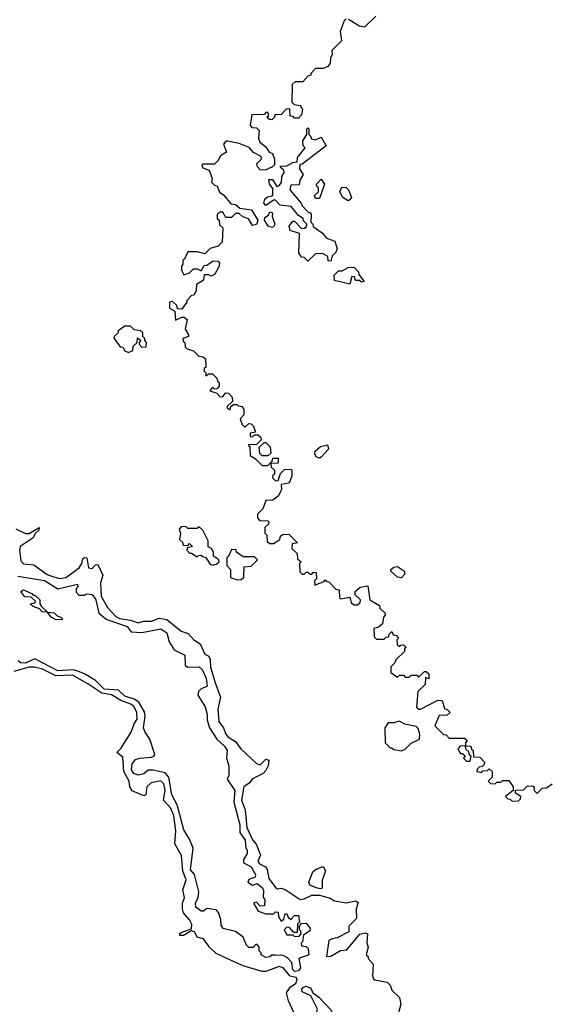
# Model space of a CAD drawing. Extents: x 2737310 to 2869991, y 870230 to 1012730.
# Tile 329 of 479: x 2776505 to 2779274, y 975325 to 980487. Entities that reach past the tile are written whole.
import ezdxf

# ---------------------------------------------------------------- set-up
doc = ezdxf.new("R2010")
doc.units = 0

msp = doc.modelspace()

# ---------------------------------------------------------------- linework, layer by layer
at = {"layer": '0CON02XD'}
for points in [[(2778215, 980490), (2778205, 980480), (2778183.3, 980425), (2778190, 980375), (2778140, 980325), (2778142.5, 980305), (2778132.5, 980285), (2778131.7, 980258.3), (2778119.3, 980240.7), (2778095, 980230), (2778055, 980230), (2778030, 980205), (2778030, 980195), (2778015, 980190), (2777988.3, 980161.7), (2777948.3, 980161.7), (2777933, 980147), (2777930, 980055), (2777942.5, 980042.5), (2777975, 980037.5), (2777986.4, 980016.4), (2777981.7, 979988.3), (2777965, 979970), (2777945, 979970), (2777938.3, 979978.3), (2777921.7, 979981.7), (2777920, 980015), (2777915, 980020), (2777901.7, 980018.3), (2777875, 979990), (2777841.7, 979988.3), (2777840, 979975), (2777825, 979962.5), (2777813, 979963), (2777800, 979975), (2777810, 979985), (2777805, 980000), (2777795, 980000), (2777785, 979990), (2777721.7, 979988.3), (2777713, 979933), (2777721.7, 979921.7), (2777745, 979920), (2777760, 979905), (2777756.7, 979865), (2777762.5, 979845), (2777795, 979820), (2777811.7, 979791.7), (2777830, 979785), (2777840, 979755), (2777840, 979725), (2777830, 979715), (2777791.7, 979698.3), (2777765, 979700), (2777750, 979715), (2777747, 979733), (2777772.5, 979755), (2777769.3, 979769.3), (2777730, 979790), (2777707, 979817), (2777655, 979837.5), (2777595, 979850), (2777585, 979850), (2777572.5, 979835), (2777588.3, 979791.7), (2777557, 979773), (2777543, 979747), (2777525, 979730), (2777465, 979730), (2777460, 979725), (2777465, 979710), (2777498.3, 979698.3), (2777512.5, 979655), (2777510, 979635), (2777525, 979620), (2777540, 979615), (2777551.7, 979581.7), (2777575, 979567.5), (2777611.7, 979521.7), (2777635, 979517.5), (2777658.3, 979498.3), (2777719.3, 979489.3), (2777752.5, 979435), (2777745, 979412.5), (2777725, 979407.5), (2777703, 979443), (2777673.8, 979453.8), (2777655, 979470), (2777635, 979470), (2777615, 979450), (2777585, 979450), (2777568.3, 979478.3), (2777551.7, 979478.3), (2777540, 979465), (2777540, 979445), (2777550, 979435), (2777551.7, 979411.7), (2777570, 979395), (2777565, 979320), (2777545, 979300), (2777503, 979287), (2777475, 979260), (2777435, 979270), (2777385, 979270), (2777368.3, 979231.7), (2777360, 979225), (2777360, 979205), (2777352.5, 979195), (2777353, 979173), (2777365, 979150), (2777395, 979160), (2777415, 979180), (2777435, 979180), (2777455, 979170), (2777471.7, 979198.3), (2777485, 979200), (2777518.3, 979221.7), (2777545, 979220), (2777551.7, 979211.7), (2777550, 979195), (2777526.7, 979153.3), (2777508.3, 979141.7), (2777495, 979150), (2777471.7, 979148.3), (2777468.3, 979121.7), (2777431.7, 979098.3), (2777430, 979065), (2777417, 979043), (2777405, 979040), (2777380, 979015), (2777380, 979005), (2777355, 978970), (2777331.7, 978971.7), (2777328.3, 978988.3), (2777305, 979010), (2777290, 979005), (2777290, 978975), (2777318.3, 978958.3), (2777321.7, 978911.7), (2777355, 978927.5), (2777367, 978927), (2777382.5, 978915), (2777372.5, 978865), (2777390, 978835), (2777390, 978825), (2777360, 978815), (2777361.7, 978801.7), (2777370, 978795), (2777371.7, 978771.7), (2777381.7, 978761.7), (2777415, 978750), (2777443, 978723), (2777465, 978720), (2777478.3, 978708.3), (2777480, 978665), (2777471.7, 978658.3), (2777470, 978645), (2777480, 978635), (2777480, 978620), (2777495, 978630), (2777515, 978630), (2777538.3, 978608.3), (2777541.7, 978591.7), (2777550, 978585), (2777550, 978565), (2777538.3, 978551.7), (2777525, 978550), (2777515, 978560), (2777501.7, 978541.7), (2777538.3, 978528.3), (2777555, 978510), (2777568.3, 978511.7), (2777585, 978530), (2777598.3, 978528.3), (2777618.3, 978508.3), (2777620, 978485), (2777591.7, 978458.3), (2777591.7, 978451.7), (2777608.3, 978441.7), (2777611.7, 978458.3), (2777625, 978470), (2777645, 978470), (2777651.7, 978461.7), (2777668.3, 978458.3), (2777680, 978445), (2777680, 978415), (2777660, 978395), (2777670, 978365), (2777685, 978350), (2777705, 978370), (2777718.3, 978368.3), (2777730, 978355), (2777740, 978325), (2777711.7, 978318.3), (2777711.7, 978301.7), (2777725, 978300), (2777735, 978310), (2777755, 978310), (2777768.3, 978298.3), (2777770, 978285), (2777745, 978260), (2777701.7, 978258.3), (2777710, 978245), (2777711.7, 978201.7), (2777740, 978185), (2777775, 978150), (2777805, 978150), (2777828.3, 978171.7), (2777831.7, 978188.3), (2777858.3, 978188.3), (2777858.3, 978161.7), (2777820, 978160), (2777821.7, 978141.7), (2777840, 978125), (2777840, 978105), (2777831.7, 978098.3), (2777830, 978085), (2777845, 978070), (2777858.3, 978071.7), (2777871.7, 978108.3), (2777891.7, 978128.3), (2777925, 978130), (2777930, 978125), (2777930, 978095), (2777920, 978065), (2777912.5, 978057.5), (2777875, 978050), (2777877, 978023), (2777860, 977990), (2777831.7, 977968.3), (2777793.6, 977966.4), (2777778.3, 977921.7), (2777750, 977895), (2777750, 977875), (2777761.7, 977861.7), (2777805, 977860), (2777810, 977855), (2777808.3, 977841.7), (2777790, 977825), (2777790, 977795), (2777800, 977785), (2777801.7, 977751.7), (2777815, 977740), (2777835, 977740), (2777868.3, 977761.7), (2777871.7, 977778.3), (2777881.7, 977788.3), (2777915, 977790), (2777960, 977745), (2777931.7, 977738.3), (2777930, 977715), (2777958.3, 977688.3), (2777960, 977660), (2777980, 977645), (2777970, 977635), (2777971.7, 977591.7), (2777985, 977580), (2777995, 977580), (2778005, 977590), (2778015, 977590), (2778025, 977580), (2778035, 977580), (2778045, 977590), (2778058.3, 977588.3), (2778060, 977555), (2778050, 977545), (2778051.7, 977521.7), (2778098.3, 977541.7), (2778105, 977550), (2778111.7, 977541.7), (2778125, 977540), (2778161.7, 977501.7), (2778178.3, 977498.3), (2778180, 977455), (2778185, 977450), (2778235, 977460), (2778241.7, 977431.7), (2778255, 977420), (2778275, 977420), (2778288.3, 977431.7), (2778290, 977445), (2778261.7, 977471.7), (2778261.7, 977488.3), (2778288.3, 977511.7), (2778328.3, 977518.3), (2778340, 977445), (2778390, 977415), (2778392.5, 977402.5), (2778420, 977375), (2778420, 977365), (2778410, 977355), (2778405, 977320), (2778385, 977302.5), (2778360, 977295), (2778361.7, 977251.7), (2778375, 977240), (2778415, 977240), (2778425, 977250), (2778438.3, 977251.7), (2778440, 977265), (2778455, 977280), (2778461.7, 977261.7), (2778478.3, 977258.3), (2778490, 977245), (2778480, 977235), (2778481.7, 977211.7), (2778495, 977200), (2778501.7, 977208.3), (2778515, 977210), (2778530, 977195), (2778521.7, 977188.3), (2778520, 977175), (2778475, 977130)], [(2778370, 980505), (2778311.7, 980448.3), (2778285, 980453.3), (2778227, 980487)], [(2778135, 979220), (2778121.7, 979221.7), (2778120, 979245), (2778091.7, 979261.7), (2778055, 979260), (2778015, 979220), (2777995, 979240), (2777981.7, 979241.7), (2777967.5, 979265), (2777970, 979365), (2777921.7, 979381.7), (2777917.5, 979405), (2777935, 979430), (2777945, 979430), (2777981.7, 979391.7), (2777997, 979393), (2778008.3, 979401.7), (2778010, 979415), (2777991.7, 979431.7), (2777990, 979445), (2777965, 979460), (2777927, 979507), (2777870, 979515), (2777845, 979540), (2777835, 979540), (2777795, 979512.5), (2777783.3, 979525), (2777790, 979545), (2777802.3, 979557.7), (2777827.5, 979562.5), (2777831.7, 979568.3), (2777831.7, 979601.7), (2777813.3, 979625), (2777810.7, 979649.3), (2777828.8, 979648.8), (2777852.5, 979612.5), (2777865, 979617.5), (2777877, 979633), (2777877.5, 979665), (2777890, 979685), (2777888.3, 979698.3), (2777871.7, 979711.7), (2777871.7, 979718.3), (2777905, 979720), (2777935, 979737.5), (2777958.3, 979741.7), (2777960, 979765), (2778000, 979815), (2777990, 979825), (2777988.3, 979851.7), (2778010, 979885), (2778010, 979915), (2778015, 979920), (2778020, 979915), (2778020, 979885), (2778030, 979875), (2778031.7, 979861.7), (2778055, 979857.5), (2778085, 979870), (2778110, 979825), (2777985, 979730), (2777971.7, 979728.3), (2777970, 979705), (2777990, 979675), (2777972.5, 979645), (2777968.3, 979621.7), (2777925, 979620), (2777920, 979595), (2777980, 979525), (2777985, 979510), (2778015, 979480), (2778027.5, 979475), (2778032.5, 979465), (2778030, 979425), (2778040, 979415), (2778041.7, 979401.7), (2778089.3, 979369.3), (2778111.7, 979341.7), (2778156.1, 979326.1), (2778167.5, 979285), (2778160, 979265), (2778141.7, 979248.3), (2778135, 979220)], [(2778075, 979550), (2778055, 979550), (2778050, 979565), (2778070, 979585), (2778070, 979605), (2778061.7, 979611.7), (2778060, 979625), (2778085, 979650), (2778102.5, 979625), (2778075, 979550)], [(2778225, 979537.5), (2778197.5, 979555), (2778182.5, 979585), (2778191.7, 979608.3), (2778215, 979607.5), (2778227.5, 979595), (2778242.5, 979555), (2778235, 979542.5), (2778225, 979537.5)], [(2777825, 979396.7), (2777807.5, 979405), (2777787.5, 979435), (2777790, 979450), (2777808.3, 979461.7), (2777815, 979480), (2777830, 979475), (2777827.5, 979455), (2777841.2, 979415), (2777835, 979400), (2777825, 979396.7)], [(2778235, 979100), (2778155, 979120), (2778153, 979147), (2778175, 979170), (2778195, 979170), (2778225, 979187.5), (2778255, 979190), (2778280, 979165), (2778281.7, 979151.7), (2778310, 979115), (2778295, 979110), (2778285, 979120), (2778265, 979120), (2778258.3, 979138.3), (2778245, 979140), (2778235, 979100)], [(2777075, 978742.5), (2777098.3, 978751.7), (2777100, 978775), (2777120, 978795), (2777121.7, 978818.3), (2777140, 978805), (2777130, 978795), (2777130, 978785), (2777145, 978770), (2777168.3, 978771.7), (2777170, 978795), (2777160, 978805), (2777160, 978815), (2777150, 978825), (2777150, 978845), (2777140, 978855), (2777105, 978860), (2777085, 978880), (2777055, 978880), (2777020, 978855), (2777020, 978845), (2777000, 978825), (2777000, 978815), (2777031.7, 978771.7), (2777045, 978770), (2777055, 978750), (2777075, 978742.5)], [(2777805, 978200), (2777775, 978200), (2777763, 978213), (2777760, 978245), (2777785, 978270), (2777795, 978270), (2777817, 978247), (2777820, 978215), (2777805, 978200)], [(2778075, 978187.5), (2778057.5, 978195), (2778050.7, 978210.7), (2778052.5, 978225), (2778081.2, 978248.8), (2778117.5, 978257.5), (2778122.5, 978235), (2778085, 978192.5), (2778075, 978187.5)], [(2777515, 977627.5), (2777535, 977632.5), (2777550, 977645), (2777547, 977657), (2777520, 977675), (2777520, 977695), (2777510, 977715), (2777493, 977723), (2777492.5, 977755), (2777465, 977810), (2777445, 977827.5), (2777435, 977820), (2777385, 977820), (2777375, 977830), (2777351.7, 977828.3), (2777340, 977815), (2777347.5, 977795), (2777341.7, 977761.7), (2777358.3, 977748.3), (2777361.7, 977731.7), (2777385, 977730), (2777395, 977740), (2777410, 977725), (2777381.7, 977718.3), (2777380, 977705), (2777395, 977690), (2777405, 977690), (2777435, 977670), (2777441.7, 977678.3), (2777455, 977680), (2777461.7, 977671.7), (2777478.3, 977668.3), (2777503, 977633), (2777515, 977627.5)], [(2776485, 977817.5), (2776535, 977792.5), (2776555, 977792.5), (2776607.5, 977825), (2776605, 977810), (2776586.7, 977793.3), (2776575, 977770), (2776507.5, 977725), (2776503.3, 977705), (2776510.7, 977650.7), (2776525, 977633.3), (2776578.3, 977628.3), (2776648.8, 977578.8), (2776677, 977567), (2776715, 977557.5), (2776747, 977563), (2776816.4, 977613.6), (2776830, 977635), (2776835, 977660), (2776845, 977667.5), (2776857.5, 977665), (2776865, 977612.5), (2776885, 977610), (2776901.7, 977628.3), (2776915, 977630), (2776940, 977575), (2776927.5, 977535), (2776932.5, 977465), (2776964.4, 977404.4), (2777008.3, 977358.3), (2777027.3, 977347.3), (2777085, 977338.8), (2777125, 977324), (2777155, 977333.3), (2777195, 977333.3), (2777235, 977350), (2777275, 977342), (2777351.7, 977281.7), (2777388.3, 977268.3), (2777417.5, 977235), (2777450, 977215), (2777475, 977160), (2777495, 977150), (2777503, 977133), (2777503.8, 977095), (2777526.7, 977015), (2777557.5, 976935), (2777543, 976873), (2777548.3, 976808.3), (2777572.5, 976775), (2777583.9, 976743.9), (2777595, 976727.5), (2777635, 976702.5), (2777663.6, 976663.6), (2777745, 976587.5), (2777765, 976580), (2777795, 976610), (2777810, 976605), (2777807.5, 976575), (2777795, 976550), (2777780, 976535), (2777725, 976507.5), (2777706.4, 976483.6), (2777680, 976465), (2777666.2, 976395), (2777686, 976345), (2777695, 976252.5), (2777725, 976187.5), (2777743.8, 976165), (2777766, 976106), (2777753.3, 976075), (2777761.7, 976061.7), (2777792.5, 976045), (2777802, 976032), (2777810, 975985), (2777845, 975937.5), (2777855, 975930), (2777875, 975933.3), (2777895, 975926.2), (2777973.6, 975873.6), (2777995, 975877.5), (2778035, 975897.5), (2778075, 975897.5), (2778131.7, 975881.7), (2778155, 975867.5), (2778215, 975857.5), (2778265, 975867.5), (2778278.3, 975858.3), (2778267.5, 975825), (2778270, 975775), (2778230, 975735), (2778230, 975705), (2778167.3, 975672.7), (2778141.2, 975668.8), (2778125, 975658.8), (2778112.5, 975575), (2778135, 975578), (2778185, 975606.9), (2778218.6, 975611.4), (2778287, 975693), (2778315, 975700), (2778327.5, 975695), (2778323.6, 975646.4), (2778330, 975625), (2778320, 975585), (2778330, 975575), (2778330, 975565), (2778357.5, 975535), (2778353.8, 975475), (2778358.3, 975458.3), (2778365, 975452.5), (2778430.7, 975440.7), (2778446.1, 975426.1), (2778455, 975400), (2778495, 975360), (2778502.5, 975325), (2778477.5, 975235)], [(2777645, 977550), (2777665, 977552.5), (2777680, 977565), (2777681.7, 977618.3), (2777718.3, 977621.7), (2777750, 977655), (2777735, 977670), (2777675, 977670), (2777640, 977695), (2777638.3, 977708.3), (2777615, 977710), (2777598.3, 977671.7), (2777590, 977665), (2777590, 977625), (2777610, 977605), (2777610, 977565), (2777615, 977560), (2777645, 977550)], [(2778505, 977560), (2778483.6, 977563.6), (2778450, 977595), (2778450, 977605), (2778465, 977617.5), (2778485, 977620), (2778520, 977595), (2778521.7, 977578.3), (2778505, 977560)], [(2776495, 977570), (2776635, 977546), (2776705, 977503.3), (2776807, 977527), (2776810, 977515), (2776800, 977505), (2776800, 977485), (2776815, 977470), (2776845, 977470), (2776855, 977477.5), (2776885, 977472.5), (2776903.3, 977445), (2776920, 977375), (2776961.7, 977341.7), (2777067.5, 977305), (2777088.3, 977278.3), (2777145, 977273.8), (2777245, 977293.3), (2777275, 977272.5), (2777287.5, 977225), (2777315, 977182.5), (2777370, 977155), (2777371.7, 977101.7), (2777385, 977092.5), (2777445, 977093.3), (2777460.5, 977080.5), (2777481.2, 977035), (2777487.7, 976992.3), (2777453.8, 976976.2), (2777442.5, 976965), (2777437.5, 976945), (2777476.7, 976885), (2777486.7, 976845), (2777486.2, 976815), (2777500, 976775), (2777537.5, 976715), (2777577.7, 976677.7), (2777592.5, 976655), (2777587.5, 976615), (2777600, 976575), (2777600, 976525), (2777592.5, 976505), (2777631.2, 976445), (2777626.7, 976385), (2777658, 976265), (2777657.5, 976225), (2777686.2, 976185), (2777690, 976145), (2777697, 976133), (2777696.2, 976115), (2777676.7, 976085), (2777677, 976067), (2777717.5, 976045), (2777740, 976005), (2777738.3, 975991.7), (2777705, 975980), (2777700, 975965), (2777725, 975950), (2777748.3, 975958.3), (2777777.5, 975935), (2777781.7, 975921.7), (2777780, 975885), (2777790, 975875), (2777788.3, 975841.7), (2777765, 975840), (2777745, 975860), (2777730, 975855), (2777755, 975812.5), (2777795, 975800), (2777835, 975800), (2777845, 975810), (2777858.3, 975808.3), (2777860, 975785), (2777875, 975760), (2777888.3, 975771.7), (2777895, 975800), (2777905, 975800), (2777911.7, 975781.7), (2777925, 975770), (2777945, 975790), (2777965, 975790), (2777970, 975755), (2777960, 975745), (2777958.3, 975701.7), (2777941.7, 975701.7), (2777918.3, 975728.3), (2777905, 975730), (2777890, 975715), (2777905, 975690), (2777935, 975690), (2777945, 975680), (2777968.3, 975681.7), (2777980, 975695), (2777978.3, 975708.3), (2777970, 975715), (2777970, 975735), (2777981.7, 975748.3), (2778005, 975750), (2778027.5, 975725), (2778025, 975710), (2777991.7, 975688.3), (2777986.7, 975653.3), (2777980, 975645), (2777981.7, 975631.7), (2778005, 975627.5), (2778017, 975617), (2778020, 975585), (2777967.5, 975565), (2777976.1, 975516.1), (2777965, 975500), (2777945, 975496.7)], [(2776725, 977340), (2776693, 977343), (2776670, 977355), (2776650, 977380), (2776623, 977383), (2776608.3, 977398.3), (2776575, 977410), (2776560, 977425), (2776585, 977430), (2776588.3, 977438.3), (2776565, 977460), (2776531.7, 977461.7), (2776511.7, 977488.3), (2776525, 977497.5), (2776568.3, 977478.3), (2776575, 977470), (2776585, 977470), (2776610, 977445), (2776610, 977425), (2776620, 977410), (2776650, 977380), (2776685, 977377.5), (2776701.7, 977361.7), (2776720, 977355), (2776730, 977345), (2776725, 977340)], [(2777945, 975496.7), (2777936.7, 975505), (2777931.2, 975545), (2777908.3, 975568.3), (2777885, 975580), (2777845, 975583.3), (2777825, 975582.5), (2777815, 975573.3), (2777795, 975570), (2777770, 975585), (2777770, 975595), (2777760, 975605), (2777760, 975625), (2777748.3, 975638.3), (2777741.7, 975638.3), (2777727.5, 975622.5), (2777705, 975622.5), (2777692.5, 975635), (2777676.4, 975676.4), (2777635, 975707.5), (2777571.7, 975721.7), (2777560.7, 975740.7), (2777559.3, 975769.3), (2777547, 975807), (2777535, 975820), (2777485, 975827.5), (2777467, 975813), (2777455, 975812.5), (2777427.5, 975835), (2777426.7, 975855), (2777440, 975885), (2777443.3, 975915), (2777420, 976005), (2777400.5, 976030.5), (2777413, 976143), (2777395, 976190), (2777365, 976240), (2777330.5, 976370.5), (2777302.5, 976422.5), (2777285.9, 976515.9), (2777267.7, 976537.7), (2777205, 976552.5), (2777178.3, 976551.7), (2777155, 976533.3), (2777125, 976526.2), (2777103.3, 976535), (2777091.2, 976555), (2777094, 976585), (2777111.9, 976608.1), (2777135, 976616.2), (2777195, 976620), (2777207.5, 976625), (2777213.3, 976635), (2777187.5, 976715), (2777160, 976755), (2777153.9, 976773.9), (2777162, 976835), (2777158.8, 976858.8), (2777129.4, 976909.4), (2777105, 976924), (2777055, 976940), (2777021.7, 976971.7), (2776947.3, 976977.3), (2776901.7, 977021.7), (2776845, 977058), (2776805, 977074), (2776785, 977078.6), (2776705, 977074), (2776585, 977136.7), (2776535, 977114), (2776510, 977115), (2776497.5, 977125)], [(2778475, 977130), (2778470, 977115), (2778450, 977095), (2778450, 977065), (2778485, 977040), (2778495, 977050), (2778515, 977050), (2778525, 977040), (2778545, 977040), (2778555, 977050), (2778585, 977050), (2778595, 977040), (2778625, 977070), (2778635, 977070), (2778648.3, 977058.3), (2778648.3, 977031.7), (2778631.7, 977038.3), (2778628.3, 977001.7), (2778590, 976965), (2778583, 976883), (2778592.5, 976872.5), (2778605, 976872.5), (2778695, 976920), (2778718.3, 976918.3), (2778730, 976875), (2778745, 976870), (2778760, 976855), (2778745, 976840), (2778701.7, 976838.3), (2778680, 976785), (2778725, 976740), (2778738.3, 976738.3), (2778755, 976720), (2778835, 976720), (2778848.3, 976708.3), (2778840, 976695), (2778840, 976680), (2778868.3, 976678.3), (2778871.7, 976661.7), (2778880, 976655), (2778881.7, 976621.7), (2778915, 976620), (2778940, 976595), (2778938.3, 976581.7), (2778928.3, 976571.7), (2778911.7, 976568.3), (2778901.7, 976558.3), (2778900, 976545), (2778925, 976540), (2778931.7, 976548.3), (2778955, 976550), (2778965, 976560), (2778980, 976545), (2778980, 976515), (2778960, 976495), (2778971.7, 976481.7), (2778995, 976480), (2779005, 976490), (2779025, 976490), (2779035, 976497.5), (2779068.3, 976498.3), (2779090, 976465), (2779090, 976445), (2779050, 976415), (2779061.7, 976401.7), (2779075, 976400), (2779085, 976390), (2779118.3, 976391.7), (2779128.3, 976401.7), (2779130, 976415), (2779101.7, 976431.7), (2779101.7, 976448.3), (2779145, 976450), (2779165, 976470), (2779198.3, 976468.3), (2779200, 976445), (2779215, 976430), (2779241.7, 976458.3), (2779265, 976460), (2779295, 976480)], [(2777405, 975710), (2777362.5, 975685), (2777343.8, 975685), (2777344.2, 975695.8), (2777355, 975703.3), (2777405, 975720), (2777407, 975743), (2777395, 975767.5), (2777363.9, 975803.9), (2777357.5, 975825), (2777357.5, 975855), (2777367.5, 975885), (2777360, 975925), (2777377.7, 975977.7), (2777360, 976025), (2777352.5, 976105), (2777317, 976167), (2777322.5, 976235), (2777312.5, 976315), (2777295.6, 976355.6), (2777258.8, 976395), (2777267.5, 976445), (2777260.3, 976480.3), (2777245, 976496.2), (2777194.4, 976485.6), (2777171.2, 976465), (2777166.2, 976423.8), (2777155, 976417.5), (2777095, 976444), (2777082, 976465), (2777078.8, 976495), (2777050, 976545), (2777045, 976620), (2777013.3, 976645), (2777034.3, 976665.7), (2777089.1, 976750.9), (2777104, 976795), (2777120.5, 976819.5), (2777118.8, 976855), (2777104.3, 976884.3), (2777087.6, 976897.6), (2777035, 976917.1), (2776986.5, 976946.5), (2776935, 976955.6), (2776862.5, 977005), (2776781.3, 977051.3), (2776695, 977047.8), (2776625, 977082.5), (2776583, 977093), (2776555, 977092.2), (2776475, 977070)], [(2778505, 976653.3), (2778525, 976662.5), (2778556.4, 976693.6), (2778600, 976715), (2778601.7, 976741.7), (2778591.7, 976771.7), (2778581.7, 976781.7), (2778523, 976793), (2778495, 976810), (2778465, 976800), (2778435, 976800), (2778417.5, 976775), (2778420, 976695), (2778445, 976670), (2778455, 976670), (2778465, 976660), (2778505, 976653.3)], [(2778865, 976600), (2778870, 976625), (2778861.7, 976631.7), (2778858.3, 976648.3), (2778841.7, 976661.7), (2778840, 976680), (2778811.7, 976678.3), (2778800, 976665), (2778815, 976640), (2778825, 976640), (2778838.3, 976628.3), (2778830, 976615), (2778845, 976600), (2778865, 976600)], [(2778085, 975930), (2778063, 975933), (2778025, 975950), (2778020, 975965), (2778040.7, 976019.3), (2778055, 976032.5), (2778095, 976047.5), (2778107.5, 976025), (2778090, 975975), (2778090, 975935), (2778085, 975930)], [(2777944.2, 975275), (2777912.7, 975342.7), (2777902.5, 975385), (2777923.1, 975416.9), (2777953.8, 975435), (2777957.7, 975457.7), (2777952.5, 975465), (2777921.8, 975471.8), (2777885.9, 975515.9), (2777865, 975523.3), (2777795, 975496.7), (2777775, 975496.7), (2777675, 975526.7), (2777625, 975548.8), (2777535, 975591.9), (2777498.6, 975625), (2777467.6, 975667.6), (2777435, 975676.7), (2777423, 975703), (2777405, 975710)], [(2778145, 975210), (2778135, 975210), (2778116.4, 975246.4), (2778096.4, 975256.4), (2778075, 975250), (2778068.3, 975231.7), (2778060, 975235), (2778053.3, 975255), (2778065, 975300), (2778029.3, 975369.3), (2777985, 975390), (2777983.3, 975405), (2777992.5, 975415), (2778005, 975420), (2778029.3, 975409.3), (2778040, 975385), (2778071.7, 975361.7), (2778136.7, 975295), (2778146.7, 975265), (2778145, 975210)]]:
    msp.add_lwpolyline(points, dxfattribs=at)

doc.saveas('drawing.dxf')
